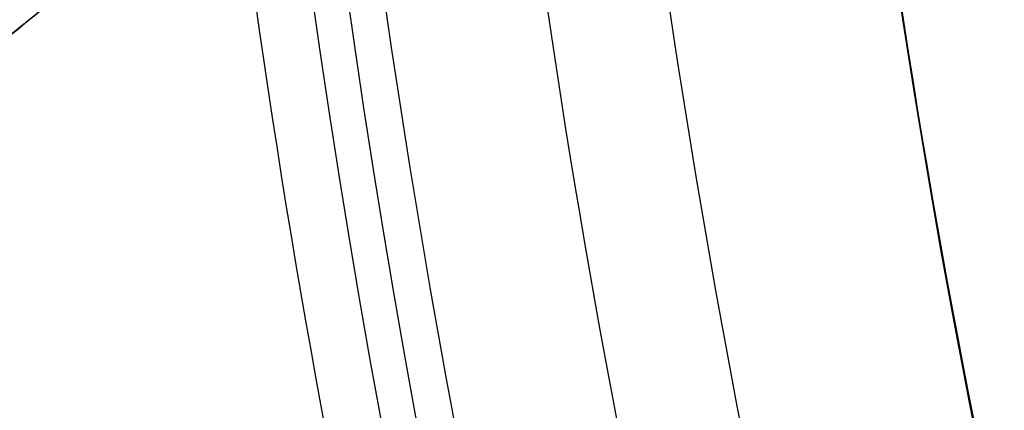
# Model space of a CAD drawing. Header units: millimetres. Extents: x -90 to 90, y -91 to 90.
# Tile 390 of 656: x -14.369 to -12.975, y -2.566 to -2.014. Entities that reach past the tile are written whole.
import ezdxf

# ---------------------------------------------------------------- set-up
doc = ezdxf.new("R2010")
doc.units = ezdxf.units.MM
doc.layers.add('Layer 01', color=7, linetype='Continuous', true_color=0x000000)

# ---------------------------------------------------------------- blocks, each defined once
blk = doc.blocks.new('PRT0036.stp')
at = {"layer": 'Layer 01', "extrusion": (0, -1, 0)}
for centre, radius, start, end in [((0, 0, -9.799999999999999), 13.27226093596, 0.7472199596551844, 180.7472199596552), ((0, 0, -7.283974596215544), 34, 0, 180), ((0, 0, -4.249999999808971), 34, 91.68538595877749, 180), ((0, 0, -0.3000000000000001), 32, 0, 180), ((0, 0, -0.3000000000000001), 22, 0, 180)]:
    blk.add_arc(centre, radius, start, end, dxfattribs=at)
at = {"layer": 'Layer 01'}
for points, knots in [([(0, 10, 33), (-2.159844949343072, 10.00000000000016, 33.00000000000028), (-4.319636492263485, 10.00000000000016, 32.78727909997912), (-8.556324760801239, 10.00000000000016, 31.94454940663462), (-10.63311672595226, 10.00000000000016, 31.31456145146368), (-14.62398981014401, 10.00000000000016, 29.66148769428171), (-16.53797224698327, 10.00000000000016, 28.63844276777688), (-20.12966313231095, 10.00000000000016, 26.23855164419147), (-21.80728276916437, 10.00000000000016, 24.86176478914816), (-24.86176478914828, 10.00000000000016, 21.80728276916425), (-26.23855164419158, 10.00000000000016, 20.12966313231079), (-28.63844276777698, 10.00000000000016, 16.53797224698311), (-29.66148769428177, 10.00000000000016, 14.62398981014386), (-31.31456145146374, 10.00000000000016, 10.6331167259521), (-31.94454940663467, 10.00000000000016, 8.556324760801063), (-32.78727909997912, 10.00000000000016, 4.319636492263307), (-33.00000000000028, 10.00000000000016, 2.159844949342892), (-33.00000000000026, 10.00000000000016, -2.159844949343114), (-32.78727909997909, 10.00000000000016, -4.319636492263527), (-31.94454940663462, 10.00000000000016, -8.556324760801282), (-31.31456145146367, 10.00000000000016, -10.63311672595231), (-29.66148769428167, 10.00000000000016, -14.62398981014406), (-28.63844276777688, 10.00000000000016, -16.53797224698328), (-26.23855164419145, 10.00000000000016, -20.12966313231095), (-24.86176478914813, 10.00000000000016, -21.80728276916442), (-21.80728276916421, 10.00000000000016, -24.86176478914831), (-20.12966313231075, 10.00000000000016, -26.23855164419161), (-16.53797224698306, 10.00000000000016, -28.638442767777), (-14.62398981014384, 10.00000000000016, -29.66148769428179), (-10.63311672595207, 10.00000000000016, -31.31456145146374), (-8.556324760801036, 10.00000000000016, -31.94454940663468), (-4.31963649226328, 10.00000000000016, -32.78727909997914), (-2.159844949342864, 10.00000000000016, -33.00000000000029), (0, 10, -33)], [-103.8389079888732, -103.8389079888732, -103.8389079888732, -103.8389079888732, -97.34897623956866, -97.34897623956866, -90.85904449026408, -90.85904449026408, -84.36911274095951, -84.36911274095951, -77.87918099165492, -77.87918099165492, -71.38924924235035, -71.38924924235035, -64.89931749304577, -64.89931749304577, -58.40938574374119, -58.40938574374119, -51.91945399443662, -51.91945399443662, -45.42952224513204, -45.42952224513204, -38.93959049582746, -38.93959049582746, -32.44965874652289, -32.44965874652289, -25.95972699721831, -25.95972699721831, -19.46979524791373, -19.46979524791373, -12.97986349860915, -12.97986349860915, -6.489931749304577, -6.489931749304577, 0, 0, 0, 0]), ([(13.2711322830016, 9.799999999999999, 0.17308460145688), (13.24856961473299, 9.799999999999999, 1.903060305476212), (12.88350035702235, 9.8, 3.627899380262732), (11.52292856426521, 9.799999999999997, 6.809431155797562), (10.52795255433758, 9.799999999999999, 8.26489264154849), (8.057374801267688, 9.8, 10.68760715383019), (6.582729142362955, 9.799999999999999, 11.65392261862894), (3.375192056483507, 9.8, 12.95200038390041), (1.64354190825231, 9.799999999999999, 13.28326034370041), (-1.816630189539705, 9.8, 13.26069719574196), (-3.543813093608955, 9.799999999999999, 12.90688281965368), (-6.734149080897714, 9.8, 11.56708569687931), (-8.196067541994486, 9.799999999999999, 10.58162143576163), (-10.634840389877, 9.8, 8.126893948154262), (-11.61075100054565, 9.799999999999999, 6.658580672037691), (-12.92971648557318, 9.8, 3.4595761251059), (-13.27226093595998, 9.799999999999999, 1.730122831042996), (-13.27226093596, 9.799999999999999)], [-41.78636551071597, -41.78636551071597, -41.78636551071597, -41.78636551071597, -36.56306982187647, -36.56306982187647, -31.33977413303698, -31.33977413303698, -26.11647844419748, -26.11647844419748, -20.89318275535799, -20.89318275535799, -15.66988706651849, -15.66988706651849, -10.44659137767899, -10.44659137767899, -5.223295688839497, -5.223295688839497, 0, 0, 0, 0]), ([(-13.71253668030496, 9.692757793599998, 1.235923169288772), (-13.55605437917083, 9.69275949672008, 2.972080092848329), (-13.06599481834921, 9.69275949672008, 4.677568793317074), (-11.48792419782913, 9.692759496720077, 7.786364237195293), (-10.40045683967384, 9.69275949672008, 9.188599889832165), (-7.782227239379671, 9.692759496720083, 11.49072711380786), (-6.252367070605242, 9.69275949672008, 12.38982552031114), (-2.967198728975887, 9.692759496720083, 13.55712366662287), (-1.213022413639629, 9.69275949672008, 13.82492123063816), (2.270794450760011, 9.692759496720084, 13.6909956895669), (3.999234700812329, 9.692759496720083, 13.28931872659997), (7.185093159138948, 9.692759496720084, 11.8732601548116), (8.641413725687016, 9.692759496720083, 10.8593664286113), (11.07517986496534, 9.692759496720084, 8.363029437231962), (12.05178691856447, 9.692759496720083, 6.881446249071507), (13.38653517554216, 9.692759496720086, 3.660675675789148), (13.74421651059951, 9.692759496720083, 1.922597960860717), (13.76694965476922, 9.692759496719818, 0.1795511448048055)], [-42.08712008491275, -42.08712008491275, -42.08712008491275, -42.08712008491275, -36.82623007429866, -36.82623007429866, -31.56534006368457, -31.56534006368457, -26.30445005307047, -26.30445005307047, -21.04356004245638, -21.04356004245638, -15.78267003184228, -15.78267003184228, -10.52178002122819, -10.52178002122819, -5.260890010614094, -5.260890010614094, 0, 0, 0, 0]), ([(14.1741475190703, 9.390205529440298, 0.1848618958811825), (14.150997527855, 9.390205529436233, 1.959870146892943), (13.79056606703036, 9.390205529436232, 3.729894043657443), (12.44495686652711, 9.390205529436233, 7.015331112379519), (11.46022288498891, 9.390205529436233, 8.529660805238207), (9.003000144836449, 9.390205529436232, 11.09224100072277), (7.531321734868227, 9.390205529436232, 12.13964640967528), (4.305237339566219, 9.390205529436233, 13.62192179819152), (2.551895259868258, 9.390205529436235, 14.05630294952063), (-0.9930523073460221, 9.390205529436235, 14.25151462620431), (-2.783488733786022, 9.390205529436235, 14.01228077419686), (-6.152823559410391, 9.390205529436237, 12.89319914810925), (-7.73061081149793, 9.390205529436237, 12.01372042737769), (-10.45435276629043, 9.390205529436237, 9.73644340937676), (-11.59940922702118, 9.390205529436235, 8.3393961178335), (-13.29763032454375, 9.390205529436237, 5.221575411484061), (-13.85023491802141, 9.390205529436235, 3.501830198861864), (-14.0681448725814, 9.390205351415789, 1.74009654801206)], [-42.85333649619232, -42.85333649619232, -42.85333649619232, -42.85333649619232, -37.49666943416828, -37.49666943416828, -32.14000237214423, -32.14000237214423, -26.78333531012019, -26.78333531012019, -21.42666824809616, -21.42666824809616, -16.07000118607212, -16.07000118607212, -10.71333412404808, -10.71333412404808, -5.35666706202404, -5.35666706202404, 0, 0, 0, 0]), ([(-14.9417249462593, 8.29999999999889, 2.374879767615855), (-14.71239990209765, 8.3, 2.272689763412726), (-14.50172978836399, 8.299999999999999, 2.139591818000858), (-14.12019176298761, 8.3, 1.813708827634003), (-13.95588208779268, 8.3, 1.626114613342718), (-13.6825780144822, 8.300000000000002, 1.205310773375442), (-13.578349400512, 8.3, 0.9789632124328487), (-13.4356698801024, 8.300000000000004, 0.4975178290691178), (-13.4, 8.3, 0.2514376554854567), (-13.4, 8.3)], [0, 0, 0, 0, 0.7511484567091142, 0.7511484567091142, 1.502296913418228, 1.502296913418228, 2.253445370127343, 2.253445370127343, 3.004593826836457, 3.004593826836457, 3.004593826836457, 3.004593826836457]), ([(-34, 8.267949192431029), (-34.00000000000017, 8.26794919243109, 2.225294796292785), (-33.78083301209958, 8.26794919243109, 4.450534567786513), (-32.91256605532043, 8.26794919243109, 8.815607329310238), (-32.26348755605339, 8.26794919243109, 10.95533238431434), (-30.56032065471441, 8.26794919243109, 15.06714101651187), (-29.50627436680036, 8.26794919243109, 17.03912292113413), (-27.03365926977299, 8.26794919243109, 20.73965292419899), (-25.6151516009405, 8.26794919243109, 22.46810951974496), (-22.46810951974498, 8.267949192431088, 25.61515160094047), (-20.73965292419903, 8.267949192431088, 27.03365926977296), (-17.03912292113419, 8.267949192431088, 29.50627436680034), (-15.06714101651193, 8.267949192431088, 30.56032065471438), (-10.9553323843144, 8.267949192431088, 32.26348755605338), (-8.815607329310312, 8.267949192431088, 32.91256605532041), (-4.450534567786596, 8.267949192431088, 33.78083301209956), (-2.22529479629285, 8.267949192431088, 34.00000000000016), (0, 8.26794919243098, 34)], [-53.49277078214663, -53.49277078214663, -53.49277078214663, -53.49277078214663, -46.8061744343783, -46.8061744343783, -40.11957808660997, -40.11957808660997, -33.43298173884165, -33.43298173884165, -26.74638539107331, -26.74638539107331, -20.05978904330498, -20.05978904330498, -13.37319269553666, -13.37319269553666, -6.686596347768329, -6.686596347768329, 0, 0, 0, 0]), ([(-13.59761693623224, 7.31700921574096), (-13.59761693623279, 7.317009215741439, 1.772384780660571), (-13.24673557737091, 7.31700921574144, 3.544083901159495), (-11.89566017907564, 7.31700921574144, 6.821275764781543), (-10.8959888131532, 7.31700921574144, 8.325500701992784), (-8.397810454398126, 7.31700921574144, 10.84035579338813), (-6.900269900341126, 7.317009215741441, 11.85001305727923), (-3.632139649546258, 7.31700921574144, 13.22286261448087), (-1.862814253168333, 7.31700921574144, 13.58552381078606), (1.681876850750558, 7.317009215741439, 13.60910814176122), (3.455871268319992, 7.317009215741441, 13.27002215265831), (6.741979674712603, 7.317009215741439, 11.94078072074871), (8.252822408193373, 7.317009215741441, 10.95113950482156), (10.78424290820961, 7.317009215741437, 8.46974846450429), (11.80384137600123, 7.31700921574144, 6.9789585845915), (13.19840432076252, 7.317009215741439, 3.720034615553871), (13.57282930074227, 7.31700921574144, 1.953161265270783), (13.59641310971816, 7.317009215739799, 0.180933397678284)], [-42.80704129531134, -42.80704129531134, -42.80704129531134, -42.80704129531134, -37.45616113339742, -37.45616113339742, -32.1052809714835, -32.1052809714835, -26.75440080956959, -26.75440080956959, -21.40352064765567, -21.40352064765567, -16.05264048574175, -16.05264048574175, -10.70176032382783, -10.70176032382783, -5.350880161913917, -5.350880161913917, 0, 0, 0, 0]), ([(-34, 6.3), (-34.00000000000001, 6.300000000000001, 2.225294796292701), (-33.78083301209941, 6.300000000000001, 4.450534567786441), (-32.91256605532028, 6.300000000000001, 8.815607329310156), (-32.26348755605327, 6.300000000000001, 10.95533238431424), (-30.56032065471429, 6.300000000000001, 15.06714101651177), (-29.50627436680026, 6.300000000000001, 17.039122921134), (-27.0336592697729, 6.300000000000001, 20.73965292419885), (-25.61515160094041, 6.300000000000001, 22.46810951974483), (-22.4681095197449, 6.3, 25.61515160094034), (-20.73965292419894, 6.300000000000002, 27.03365926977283), (-17.03912292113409, 6.3, 29.5062743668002), (-15.06714101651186, 6.300000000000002, 30.56032065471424), (-10.95533238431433, 6.300000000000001, 32.26348755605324), (-8.815607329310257, 6.300000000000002, 32.91256605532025), (-4.450534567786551, 6.3, 33.7808330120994), (-2.225294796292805, 6.300000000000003, 34.00000000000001), (2.22529479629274, 6.300000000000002, 34.00000000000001), (4.450534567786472, 6.300000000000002, 33.78083301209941), (8.815607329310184, 6.299999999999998, 32.91256605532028), (10.95533238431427, 6.300000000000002, 32.26348755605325), (15.06714101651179, 6.3, 30.56032065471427), (17.03912292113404, 6.300000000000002, 29.50627436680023), (20.73965292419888, 6.3, 27.03365926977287), (22.46810951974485, 6.300000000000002, 25.61515160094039), (25.61515160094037, 6.3, 22.46810951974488), (27.03365926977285, 6.300000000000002, 20.73965292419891), (29.50627436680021, 6.299999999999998, 17.03912292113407), (30.56032065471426, 6.300000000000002, 15.06714101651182), (32.26348755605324, 6.3, 10.9553323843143), (32.91256605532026, 6.300000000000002, 8.815607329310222), (33.78083301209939, 6.299999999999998, 4.450534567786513), (33.99999999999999, 6.3, 2.225294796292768), (34, 6.3)], [0, 0, 0, 0, 6.686596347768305, 6.686596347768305, 13.37319269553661, 13.37319269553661, 20.05978904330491, 20.05978904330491, 26.74638539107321, 26.74638539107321, 33.43298173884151, 33.43298173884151, 40.11957808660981, 40.11957808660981, 46.80617443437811, 46.80617443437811, 53.49277078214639, 53.49277078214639, 60.1793671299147, 60.1793671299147, 66.86596347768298, 66.86596347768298, 73.55255982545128, 73.55255982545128, 80.23915617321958, 80.23915617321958, 86.92575252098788, 86.92575252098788, 93.61234886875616, 93.61234886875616, 100.2989452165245, 100.2989452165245, 106.9855415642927, 106.9855415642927, 106.9855415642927, 106.9855415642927]), ([(-33.2, 5.5), (-33.2, 5.499999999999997, 2.172934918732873), (-32.98598988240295, 5.499999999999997, 4.345816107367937), (-32.13815273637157, 5.499999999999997, 8.608181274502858), (-31.50434667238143, 5.499999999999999, 10.69755985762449), (-29.84125428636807, 5.5, 14.71262005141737), (-28.81200908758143, 5.499999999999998, 16.6382023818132), (-26.39757316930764, 5.499999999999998, 20.25166109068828), (-25.01244215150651, 5.499999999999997, 21.93944811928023), (-21.93944811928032, 5.499999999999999, 25.01244215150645), (-20.25166109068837, 5.499999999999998, 26.39757316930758), (-16.63820238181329, 5.499999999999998, 28.81200908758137), (-14.71262005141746, 5.499999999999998, 29.84125428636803), (-10.69755985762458, 5.499999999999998, 31.50434667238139), (-8.608181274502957, 5.499999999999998, 32.13815273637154), (-4.345816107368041, 5.499999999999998, 32.98598988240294), (-2.172934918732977, 5.499999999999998, 33.2), (2.172934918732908, 5.499999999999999, 33.2), (4.345816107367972, 5.499999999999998, 32.98598988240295), (8.60818127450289, 5.499999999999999, 32.13815273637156), (10.69755985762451, 5.499999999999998, 31.50434667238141), (14.71262005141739, 5.499999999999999, 29.84125428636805), (16.63820238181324, 5.499999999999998, 28.81200908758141), (20.25166109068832, 5.499999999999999, 26.39757316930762), (21.93944811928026, 5.499999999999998, 25.01244215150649), (25.01244215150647, 5.499999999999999, 21.93944811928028), (26.3975731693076, 5.499999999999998, 20.25166109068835), (28.81200908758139, 5.499999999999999, 16.63820238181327), (29.84125428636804, 5.499999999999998, 14.71262005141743), (31.50434667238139, 5.499999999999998, 10.69755985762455), (32.13815273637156, 5.499999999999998, 8.608181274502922), (32.98598988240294, 5.499999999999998, 4.345816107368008), (33.2, 5.499999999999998, 2.172934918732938), (33.2, 5.5)], [-104.4682347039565, -104.4682347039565, -104.4682347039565, -104.4682347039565, -97.93897003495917, -97.93897003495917, -91.4097053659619, -91.4097053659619, -84.88044069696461, -84.88044069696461, -78.35117602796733, -78.35117602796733, -71.82191135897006, -71.82191135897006, -65.29264668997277, -65.29264668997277, -58.76338202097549, -58.76338202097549, -52.23411735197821, -52.23411735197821, -45.70485268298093, -45.70485268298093, -39.17558801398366, -39.17558801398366, -32.64632334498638, -32.64632334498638, -26.1170586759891, -26.1170586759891, -19.58779400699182, -19.58779400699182, -13.05852933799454, -13.05852933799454, -6.529264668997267, -6.529264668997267, 0, 0, 0, 0]), ([(34, 4.7), (34, 4.700000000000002, 2.225294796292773), (33.78083301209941, 4.700000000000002, 4.45053456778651), (32.91256605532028, 4.700000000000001, 8.81560732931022), (32.26348755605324, 4.700000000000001, 10.9553323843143), (30.56032065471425, 4.700000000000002, 15.06714101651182), (29.50627436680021, 4.699999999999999, 17.03912292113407), (27.03365926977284, 4.700000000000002, 20.73965292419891), (25.61515160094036, 4.700000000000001, 22.46810951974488), (22.46810951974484, 4.700000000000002, 25.61515160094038), (20.73965292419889, 4.700000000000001, 27.03365926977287), (17.03912292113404, 4.700000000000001, 29.50627436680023), (15.06714101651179, 4.700000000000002, 30.56032065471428), (10.95533238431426, 4.7, 32.26348755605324), (8.815607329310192, 4.700000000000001, 32.91256605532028), (4.450534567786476, 4.7, 33.78083301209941), (2.225294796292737, 4.700000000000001, 34), (-2.225294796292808, 4.7, 34), (-4.450534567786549, 4.700000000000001, 33.7808330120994), (-8.81560732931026, 4.7, 32.91256605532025), (-10.95533238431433, 4.700000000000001, 32.26348755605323), (-15.06714101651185, 4.699999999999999, 30.56032065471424), (-17.0391229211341, 4.700000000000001, 29.50627436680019), (-20.73965292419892, 4.7, 27.03365926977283), (-22.46810951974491, 4.7, 25.61515160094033), (-25.61515160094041, 4.700000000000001, 22.46810951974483), (-27.03365926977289, 4.700000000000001, 20.73965292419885), (-29.50627436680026, 4.7, 17.03912292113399), (-30.56032065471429, 4.700000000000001, 15.06714101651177), (-32.26348755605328, 4.700000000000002, 10.95533238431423), (-32.91256605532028, 4.700000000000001, 8.815607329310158), (-33.78083301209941, 4.700000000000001, 4.450534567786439), (-34.00000000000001, 4.700000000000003, 2.225294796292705), (-34, 4.7)], [0, 0, 0, 0, 6.686596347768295, 6.686596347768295, 13.37319269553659, 13.37319269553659, 20.05978904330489, 20.05978904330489, 26.74638539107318, 26.74638539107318, 33.43298173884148, 33.43298173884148, 40.11957808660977, 40.11957808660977, 46.80617443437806, 46.80617443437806, 53.49277078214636, 53.49277078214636, 60.17936712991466, 60.17936712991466, 66.86596347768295, 66.86596347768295, 73.55255982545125, 73.55255982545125, 80.23915617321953, 80.23915617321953, 86.92575252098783, 86.92575252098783, 93.61234886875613, 93.61234886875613, 100.2989452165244, 100.2989452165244, 106.9855415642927, 106.9855415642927, 106.9855415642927, 106.9855415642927]), ([(-1.000050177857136, 3.799999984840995, 35.1530785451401), (-3.259147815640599, 3.799999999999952, 35.0888117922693), (-5.511988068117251, 3.79999999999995, 34.80610212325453), (-9.921862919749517, 3.79999999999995, 33.81424838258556), (-12.07879615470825, 3.79999999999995, 33.10512710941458), (-16.21692616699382, 3.799999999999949, 31.28670745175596), (-18.19802782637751, 3.799999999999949, 30.17745086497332), (-21.91107574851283, 3.799999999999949, 27.59984632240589), (-23.64293666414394, 3.79999999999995, 26.13155761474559), (-26.79331654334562, 3.799999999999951, 22.89028060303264), (-28.2117630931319, 3.79999999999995, 21.11736680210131), (-30.6827384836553, 3.79999999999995, 17.33252193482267), (-31.73521052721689, 3.799999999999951, 15.32067786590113), (-33.43522012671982, 3.799999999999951, 11.13251151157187), (-34.08271860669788, 3.799999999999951, 8.956285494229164), (-34.94876903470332, 3.799999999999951, 4.519988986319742), (-35.16730107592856, 3.79999999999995, 2.260020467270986), (-35.1673010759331, 3.799999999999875)], [-54.32439559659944, -54.32439559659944, -54.32439559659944, -54.32439559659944, -47.53384614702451, -47.53384614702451, -40.74329669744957, -40.74329669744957, -33.95274724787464, -33.95274724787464, -27.16219779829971, -27.16219779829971, -20.37164834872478, -20.37164834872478, -13.58109889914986, -13.58109889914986, -6.79054944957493, -6.79054944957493, 0, 0, 0, 0]), ([(-34, 3.799999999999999), (-33.99999999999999, 3.799999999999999, 2.183620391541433), (-33.78898997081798, 3.8, 4.367190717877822), (-32.95273972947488, 3.799999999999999, 8.653620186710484), (-32.32751869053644, 3.8, 10.75638105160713), (-30.68596611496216, 3.8, 14.80336723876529), (-29.6696722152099, 3.8, 16.74749977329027), (-27.28356780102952, 3.8, 20.40527201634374), (-25.91381199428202, 3.8, 22.11882786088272), (-22.87146057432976, 3.800000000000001, 25.25201950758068), (-21.19893471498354, 3.800000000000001, 26.67158347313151), (-17.61292747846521, 3.800000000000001, 29.16424152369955), (-15.69952831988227, 3.800000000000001, 30.23727845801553), (-11.7025760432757, 3.800000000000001, 31.99715474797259), (-9.61911456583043, 3.800000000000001, 32.68395375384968), (-5.359136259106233, 3.800000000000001, 33.64591886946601), (-3.182717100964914, 3.800000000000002, 33.92106292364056), (-1.00002211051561, 3.79999999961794, 33.98528974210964)], [-52.48788277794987, -52.48788277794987, -52.48788277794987, -52.48788277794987, -45.92689743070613, -45.92689743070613, -39.3659120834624, -39.3659120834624, -32.80492673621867, -32.80492673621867, -26.24394138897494, -26.24394138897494, -19.6829560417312, -19.6829560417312, -13.12197069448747, -13.12197069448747, -6.560985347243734, -6.560985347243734, 0, 0, 0, 0]), ([(-19.85428280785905, 2.899999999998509, 2.22724458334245e-08), (-19.85428280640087, 2.899999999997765, 1.299459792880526), (-19.72630035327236, 2.899999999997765, 2.598887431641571), (-19.21927630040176, 2.899999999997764, 5.147869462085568), (-18.84024723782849, 2.899999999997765, 6.397360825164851), (-17.84568378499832, 2.899999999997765, 8.798449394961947), (-17.23017398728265, 2.899999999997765, 9.949987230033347), (-15.78629165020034, 2.899999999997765, 12.1109098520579), (-14.95795481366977, 2.899999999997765, 13.12024120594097), (-13.12024118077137, 2.899999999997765, 14.95795483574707), (-12.11090982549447, 2.899999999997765, 15.78629167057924), (-9.94998720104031, 2.899999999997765, 17.23017400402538), (-8.798449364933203, 2.899999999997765, 17.84568379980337), (-6.397360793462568, 2.899999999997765, 18.84024724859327), (-5.147869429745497, 2.899999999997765, 19.21927630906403), (-2.598887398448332, 2.899999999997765, 19.72630035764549), (-1.299459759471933, 2.899999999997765, 19.85428280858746), (1.299459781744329, 2.899999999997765, 19.85428280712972), (2.598887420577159, 2.899999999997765, 19.72630035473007), (5.147869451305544, 2.899999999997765, 19.21927630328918), (6.397360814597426, 2.899999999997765, 18.84024724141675), (8.79844938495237, 2.899999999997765, 17.84568378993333), (9.949987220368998, 2.899999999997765, 17.23017399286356), (12.11090984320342, 2.899999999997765, 15.78629165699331), (13.12024119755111, 2.899999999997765, 14.95795482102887), (14.95795482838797, 2.899999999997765, 13.12024118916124), (15.78629166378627, 2.899999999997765, 12.11090983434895), (17.23017399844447, 2.899999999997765, 9.949987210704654), (17.84568379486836, 2.899999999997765, 8.798449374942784), (18.84024724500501, 2.899999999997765, 6.397360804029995), (19.21927630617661, 2.899999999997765, 5.147869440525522), (19.72630035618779, 2.899999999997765, 2.598887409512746), (19.85428280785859, 2.899999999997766, 1.299459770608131), (19.85428280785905, 2.899999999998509)], [-62.47415287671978, -62.47415287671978, -62.47415287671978, -62.47415287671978, -58.56951832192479, -58.56951832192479, -54.66488376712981, -54.66488376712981, -50.76024921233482, -50.76024921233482, -46.85561465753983, -46.85561465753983, -42.95098010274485, -42.95098010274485, -39.04634554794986, -39.04634554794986, -35.14171099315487, -35.14171099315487, -31.23707643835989, -31.23707643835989, -27.3324418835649, -27.3324418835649, -23.42780732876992, -23.42780732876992, -19.52317277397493, -19.52317277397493, -15.61853821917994, -15.61853821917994, -11.71390366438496, -11.71390366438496, -7.809269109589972, -7.809269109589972, -3.904634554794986, -3.904634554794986, 0, 0, 0, 0]), ([(10.94464458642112, 0.6, 30.07016386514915), (9.74065215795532, 0.5999999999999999, 30.50838127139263), (8.514049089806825, 0.5999999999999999, 30.87313918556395), (6.018831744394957, 0.6000000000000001, 31.45498748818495), (4.757202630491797, 0.6000000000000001, 31.67031383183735), (2.210277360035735, 0.6000000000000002, 31.94929181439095), (0.931944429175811, 0.6000000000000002, 32.01204827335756), (-1.630062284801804, 0.6000000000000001, 31.98414404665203), (-2.906715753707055, 0.6, 31.89342814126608), (-5.446960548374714, 0.6000000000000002, 31.55904298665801), (-6.703575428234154, 0.6000000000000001, 31.31615927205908), (-9.185527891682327, 0.6000000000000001, 30.68010187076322), (-10.4040332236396, 0.6000000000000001, 30.28854317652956), (-12.79200122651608, 0.6000000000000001, 29.35996045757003), (-13.95487409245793, 0.6, 28.82535765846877), (-16.21451706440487, 0.6000000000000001, 27.61760325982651), (-17.30503457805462, 0.6000000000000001, 26.94764430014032), (-19.40385734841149, 0.5999999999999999, 25.47808653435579), (-20.4063371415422, 0.6, 24.68240587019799), (-22.3141572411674, 0.5999999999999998, 22.97217795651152), (-23.21418298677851, 0.5999999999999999, 22.06221800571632), (-24.9035646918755, 0.5999999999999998, 20.13591416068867), (-25.68819342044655, 0.6, 19.12476075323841), (-27.13484229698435, 0.5999999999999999, 17.0100825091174), (-27.79279052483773, 0.6, 15.91227670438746), (-28.97590279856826, 0.5999999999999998, 13.63963454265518), (-29.49770879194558, 0.6, 12.47096351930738), (-30.40027052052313, 0.5999999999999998, 10.07303954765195), (-30.77843036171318, 0.5999999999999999, 8.85030957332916), (-31.38746210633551, 0.5999999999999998, 6.361587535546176), (-31.61651557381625, 0.6, 5.10256497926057), (-31.92330311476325, 0.5999999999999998, 2.558468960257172), (-32, 0.5999999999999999, 1.281629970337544), (-32, 0.5999999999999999)], [-61.47249968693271, -61.47249968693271, -61.47249968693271, -61.47249968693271, -57.63046845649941, -57.63046845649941, -53.78843722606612, -53.78843722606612, -49.94640599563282, -49.94640599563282, -46.10437476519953, -46.10437476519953, -42.26234353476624, -42.26234353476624, -38.42031230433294, -38.42031230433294, -34.57828107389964, -34.57828107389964, -30.73624984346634, -30.73624984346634, -26.89421861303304, -26.89421861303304, -23.05218738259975, -23.05218738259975, -19.21015615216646, -19.21015615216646, -15.36812492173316, -15.36812492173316, -11.52609369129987, -11.52609369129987, -7.684062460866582, -7.684062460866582, -3.842031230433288, -3.842031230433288, 0, 0, 0, 0]), ([(-7.52444315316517, 0.6, 20.6732376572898), (-9.629203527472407, 0.5999999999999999, 19.90716753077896), (-11.6157675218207, 0.6, 18.81730120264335), (-15.16973535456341, 0.6, 16.09024577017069), (-16.73662598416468, 0.6000000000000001, 14.45345046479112), (-19.3060639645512, 0.6000000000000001, 10.78391273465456), (-20.30824027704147, 0.6, 8.751700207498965), (-21.65530555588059, 0.6000000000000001, 4.479354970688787), (-22.00000000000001, 0.6, 2.239839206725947), (-22, 0.5999999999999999)], [-26.98226273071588, -26.98226273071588, -26.98226273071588, -26.98226273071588, -20.23669704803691, -20.23669704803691, -13.49113136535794, -13.49113136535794, -6.745565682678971, -6.745565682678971, 0, 0, 0, 0]), ([(-19.7002753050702, 0.3414953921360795, 0.190001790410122), (-19.68787789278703, 0.3414953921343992, 1.475423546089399), (-19.54927202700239, 0.3414953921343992, 2.759596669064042), (-19.02492397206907, 0.3414953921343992, 5.276521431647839), (-18.63919459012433, 0.3414953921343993, 6.509211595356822), (-17.63532057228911, 0.3414953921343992, 8.876084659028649), (-17.01720045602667, 0.3414953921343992, 10.01020974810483), (-15.5721430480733, 0.3414953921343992, 12.13662932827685), (-14.74524105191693, 0.3414953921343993, 13.12887188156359), (-12.91419365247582, 0.3414953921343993, 14.93362021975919), (-11.91009297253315, 0.3414953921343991, 15.74608192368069), (-9.762991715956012, 0.3414953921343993, 17.16022736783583), (-8.620043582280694, 0.3414953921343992, 17.76187656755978), (-6.238896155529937, 0.3414953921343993, 18.73140638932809), (-5.000755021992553, 0.3414953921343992, 19.09926333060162), (-2.476508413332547, 0.3414953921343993, 19.58714672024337), (-1.190464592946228, 0.3414953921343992, 19.70716125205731), (1.380468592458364, 0.3414953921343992, 19.69476369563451), (2.665295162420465, 0.3414953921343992, 19.56235191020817), (5.184719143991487, 0.3414953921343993, 19.05014692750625), (6.419255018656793, 0.3414953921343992, 18.67036624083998), (8.790941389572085, 0.3414953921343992, 17.6779172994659), (9.92803395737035, 0.3414953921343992, 17.06527328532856), (12.0613970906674, 0.3414953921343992, 15.63048658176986), (13.05761554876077, 0.3414953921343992, 14.80837893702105), (14.87117247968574, 0.3414953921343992, 12.9860555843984), (15.68846665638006, 0.3414953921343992, 11.98588438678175), (17.11294929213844, 0.3414953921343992, 9.845627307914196), (17.72010295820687, 0.3414953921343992, 8.705593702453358), (18.70110374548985, 0.3414953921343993, 6.329149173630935), (19.07492690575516, 0.3414953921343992, 5.092796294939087), (19.57497690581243, 0.3414953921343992, 2.570931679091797), (19.70119153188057, 0.3414953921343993, 1.285481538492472), (19.70119153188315, 0.341495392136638)], [-61.80151486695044, -61.80151486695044, -61.80151486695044, -61.80151486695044, -57.93892018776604, -57.93892018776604, -54.07632550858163, -54.07632550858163, -50.21373082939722, -50.21373082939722, -46.35113615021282, -46.35113615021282, -42.48854147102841, -42.48854147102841, -38.62594679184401, -38.62594679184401, -34.7633521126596, -34.7633521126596, -30.9007574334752, -30.9007574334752, -27.0381627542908, -27.0381627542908, -23.17556807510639, -23.17556807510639, -19.31297339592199, -19.31297339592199, -15.45037871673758, -15.45037871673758, -11.58778403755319, -11.58778403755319, -7.725189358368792, -7.725189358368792, -3.862594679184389, -3.862594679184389, 0, 0, 0, 0]), ([(35.30000000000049, 1.741951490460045e-14), (35.29999999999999, 0, 2.317645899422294), (35.07379985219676, 0, 4.613746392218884), (34.16964094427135, 0, 9.15963034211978), (33.49976935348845, 0, 11.36765345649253), (31.72612564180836, 0, 15.64979686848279), (30.63836150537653, 0, 17.68470797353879), (28.06339312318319, 0, 21.53855047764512), (26.59953860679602, 0, 23.32214908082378), (23.32220014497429, 0, 26.59958967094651), (21.53851035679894, 0, 28.06333307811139), (17.68474809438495, 0, 30.63842155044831), (15.64976923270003, 0, 31.72605892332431), (11.36768109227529, 0, 33.49983607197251), (9.159616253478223, 0, 34.16957011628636), (4.613760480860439, 0, 35.07387068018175), (2.317464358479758, 0, 35.29996389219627), (-2.31746435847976, 0, 35.30003610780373), (-4.613746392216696, 0, 35.07379985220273), (-9.15963034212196, 0, 34.16964094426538), (-11.36765345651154, 0, 33.49976935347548), (-15.64979686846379, 0, 31.72612564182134), (-17.68470797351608, 0, 30.63836150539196), (-21.53855047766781, 0, 28.06339312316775), (-23.32214908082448, 0, 26.59953860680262), (-26.59958967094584, 0, 23.32220014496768), (-28.06333307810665, 0, 21.53851035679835), (-30.63842155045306, 0, 17.68474809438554), (-31.72605892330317, 0, 15.64976923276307), (-33.49983607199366, 0, 11.36768109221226), (-34.16953399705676, 0, 9.159797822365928), (-35.07390679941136, 0, 4.613578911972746), (-35.3, 0, 2.31801612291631), (-35.30000000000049, 1.72749546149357e-14)], [0, 0, 0, 0, 6.942328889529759, 6.942328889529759, 13.88465777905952, 13.88465777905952, 20.82698666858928, 20.82698666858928, 27.76931555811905, 27.76931555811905, 34.71164444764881, 34.71164444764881, 41.65397333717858, 41.65397333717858, 48.59630222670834, 48.59630222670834, 55.53863111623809, 55.53863111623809, 62.48096000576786, 62.48096000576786, 69.42328889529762, 69.42328889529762, 76.36561778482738, 76.36561778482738, 83.30794667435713, 83.30794667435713, 90.2502755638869, 90.2502755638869, 97.19260445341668, 97.19260445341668, 104.1349333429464, 104.1349333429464, 111.0772622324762, 111.0772622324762, 111.0772622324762, 111.0772622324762]), ([(-32, 0), (-32.00000000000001, 0, 2.100964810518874), (-31.79493604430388, 0, 4.18246595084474), (-30.97532190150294, 0, 8.303314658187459), (-30.36804663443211, 0, 10.30498535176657), (-28.7602434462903, 0, 14.18675431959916), (-27.77413022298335, 0, 16.03148994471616), (-25.43992496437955, 0, 19.52500496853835), (-24.11286956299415, 0, 21.14191336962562), (-21.14196443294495, 0, 24.11292062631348), (-19.52496484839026, 0, 25.43986492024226), (-16.03153006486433, 0, 27.77419026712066), (-14.18672668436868, 0, 28.76017672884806), (-10.30501298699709, 0, 30.36811335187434), (-8.303300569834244, 0, 30.97525107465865), (-4.182480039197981, 0, 31.79500687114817), (-2.100783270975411, 0, 31.99996389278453), (2.100783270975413, 0, 32.00003610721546), (4.182465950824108, 0, 31.79493604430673), (8.303314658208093, 0, 30.97532190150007), (10.30498535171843, 0, 30.36804663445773), (14.18675431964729, 0, 28.76024344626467), (16.03148994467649, 0, 27.77413022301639), (19.52500496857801, 0, 25.43992496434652), (21.14191336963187, 0, 24.11286956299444), (24.11292062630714, 0, 21.14196443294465), (25.43986492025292, 0, 19.52496484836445), (27.77419026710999, 0, 16.03153006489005), (28.76017672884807, 0, 14.18672668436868), (30.36811335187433, 0, 10.30501298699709), (30.975214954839, 0, 8.303482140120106), (31.79504299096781, 0, 4.182298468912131), (32.00000000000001, 0, 2.101335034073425), (32, 0)], [-100.6932640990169, -100.6932640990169, -100.6932640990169, -100.6932640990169, -94.39993509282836, -94.39993509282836, -88.1066060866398, -88.1066060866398, -81.81327708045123, -81.81327708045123, -75.51994807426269, -75.51994807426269, -69.22661906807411, -69.22661906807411, -62.93329006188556, -62.93329006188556, -56.63996105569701, -56.63996105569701, -50.34663204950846, -50.34663204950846, -44.0533030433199, -44.0533030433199, -37.75997403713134, -37.75997403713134, -31.46664503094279, -31.46664503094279, -25.17331602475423, -25.17331602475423, -18.87998701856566, -18.87998701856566, -12.5866580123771, -12.5866580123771, -6.293329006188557, -6.293329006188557, 0, 0, 0, 0]), ([(-22, 0), (-22.00000000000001, 0, 1.444725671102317), (-21.85909205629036, 0, 2.875388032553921), (-21.29546028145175, 0, 5.708586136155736), (-20.87804450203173, 0, 7.084806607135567), (-19.77265492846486, 0, 9.753264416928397), (-19.0947015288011, 0, 11.02177845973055), (-17.48996141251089, 0, 13.42331179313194), (-16.57755988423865, 0, 14.53518954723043), (-14.53513848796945, 0, 16.57750882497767), (-13.42335191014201, 0, 17.49002145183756), (-11.02173834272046, 0, 19.09464148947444), (-9.753292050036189, 0, 19.77272164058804), (-7.084778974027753, 0, 20.87797778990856), (-5.70841864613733, 0, 21.29556722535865), (-2.875555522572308, 0, 21.85898511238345), (-1.44417391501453, 0, 22.00003610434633), (1.44417391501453, 0, 21.99996389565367), (2.875569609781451, 0, 21.85905593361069), (5.708404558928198, 0, 21.29549640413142), (7.084806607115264, 0, 20.87804450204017), (9.753264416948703, 0, 19.77265492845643), (11.02177845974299, 0, 19.09470152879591), (13.4233117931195, 0, 17.4899614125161), (14.53518954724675, 0, 16.57755988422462), (16.57750882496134, 0, 14.53513848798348), (17.49002145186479, 0, 13.4233519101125), (19.0946414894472, 0, 11.02173834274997), (19.7727216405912, 0, 9.753292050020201), (20.87797778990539, 0, 7.084778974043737), (21.29556722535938, 0, 5.708418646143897), (21.85898511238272, 0, 2.875555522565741), (22, 0, 1.444355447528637), (22, 0)], [0, 0, 0, 0, 4.326662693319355, 4.326662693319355, 8.653325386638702, 8.653325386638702, 12.97998807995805, 12.97998807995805, 17.3066507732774, 17.3066507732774, 21.63331346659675, 21.63331346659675, 25.9599761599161, 25.9599761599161, 30.28663885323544, 30.28663885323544, 34.61330154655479, 34.61330154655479, 38.93996423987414, 38.93996423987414, 43.26662693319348, 43.26662693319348, 47.59328962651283, 47.59328962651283, 51.91995231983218, 51.91995231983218, 56.24661501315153, 56.24661501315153, 60.57327770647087, 60.57327770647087, 64.89994039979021, 64.89994039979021, 69.22660309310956, 69.22660309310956, 69.22660309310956, 69.22660309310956]), ([(2.000000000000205, 0, 20.3557518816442), (0.5928323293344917, 2.341813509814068e-17, 20.49400938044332), (-0.8286795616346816, 4.949777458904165e-17, 20.48582829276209), (-3.639645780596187, 1.058655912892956e-16, 20.17693854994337), (-5.029013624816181, 1.36152034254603e-16, 19.87623939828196), (-7.716146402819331, 1.996357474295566e-16, 18.99518242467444), (-9.013828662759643, 2.32831064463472e-16, 18.41485170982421), (-11.46197057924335, 3.007100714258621e-16, 16.99938531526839), (-12.61235491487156, 3.353916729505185e-16, 16.16429318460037), (-14.7165905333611, 4.047570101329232e-16, 14.27507736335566), (-15.67037707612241, 4.394386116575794e-16, 13.22101179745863), (-17.34052910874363, 5.073176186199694e-16, 10.93900913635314), (-18.056843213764, 5.405129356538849e-16, 9.71114225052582), (-19.22133708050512, 6.03996648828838e-16, 7.134148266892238), (-19.66948101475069, 6.342830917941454e-16, 5.785100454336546), (-20.27841218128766, 6.906509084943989e-16, 3.02355255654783), (-20.4391806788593, 7.167305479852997e-16, 1.611137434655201), (-20.45281700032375, 7.401486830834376e-16, 0.1972597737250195)], [-33.99537814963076, -33.99537814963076, -33.99537814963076, -33.99537814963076, -29.74595588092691, -29.74595588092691, -25.49653361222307, -25.49653361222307, -21.24711134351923, -21.24711134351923, -16.99768907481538, -16.99768907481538, -12.74826680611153, -12.74826680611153, -8.49884453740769, -8.49884453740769, -4.249422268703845, -4.249422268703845, 0, 0, 0, 0])]:
    blk.add_open_spline(points, degree=3, knots=knots, dxfattribs=at)
blk.add_open_spline([(-14.0681448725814, 9.390205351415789, 1.74009654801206), (-14.30821646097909, 9.080521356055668, 2.006623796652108), (-14.59660742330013, 8.7171196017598, 2.221091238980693), (-14.9417249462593, 8.29999999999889, 2.374879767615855)], degree=3, dxfattribs=at)
blk = doc.blocks.new('019_5.stp')
at = {"layer": 'Layer 01', "color": 254, "true_color": 0xcad1ee, "extrusion": (0, -1, 0)}
for centre, radius, start, end in [((0, 0, -162.9583883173), 15.93015846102, 0, 180), ((0, 0, -162.9583883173), 14.09270144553, 7.016709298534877e-15, 180), ((0, 0, -161.9583883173), 15.96507923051, 0, 180), ((0, 0, -160.9583883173), 19.35, 90, 270), ((-1.682209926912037e-12, 1.678657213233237e-12, -160.3803900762), 19.31970839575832, 89.99999999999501, 180), ((7.794953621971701e-29, 1.723629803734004e-12, -159.495549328), 18.66993389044, 4.904358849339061e-12, 179.9999999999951)]:
    blk.add_arc(centre, radius, start, end, dxfattribs=at)
at = {"layer": 'Layer 01', "color": 254, "true_color": 0xcad1ee, "extrusion": (0, 1, 0)}
for centre, radius, start, end in [((0, 0, 161.5608695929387), 14.04389901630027, 0, 180), ((0, 0, 160.9583883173), 16, 0, 180), ((0, 0, 160.66938919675), 19.33485419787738, 270, 89.99999999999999), ((-1.77635683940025e-15, 1.678845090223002e-12, 159.8408685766), 19.12712150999, 1.237105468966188e-24, 180)]:
    blk.add_arc(centre, radius, start, end, dxfattribs=at)
at = {"layer": 'Layer 01', "color": 254, "true_color": 0xcad1ee}
blk.add_open_spline([(-13.9949287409, 160.1633508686), (-13.99509658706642, 160.1633508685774, 1.831953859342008), (-13.63084168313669, 160.1633508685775, 3.663186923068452), (-12.22872490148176, 160.1633508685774, 7.048196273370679), (-11.19141469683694, 160.1633508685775, 8.600640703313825), (-8.600640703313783, 160.1633508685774, 11.19141469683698), (-7.048196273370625, 160.1633508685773, 12.22872490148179), (-3.663186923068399, 160.1633508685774, 13.63084168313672), (-1.831953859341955, 160.1633508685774, 13.99509658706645), (2.692645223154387e-28, 160.1633522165, 13.99493442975)], degree=3, knots=[0, 0, 0, 0, 5.531016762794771, 5.531016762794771, 11.06203352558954, 11.06203352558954, 16.59305028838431, 16.59305028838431, 22.12406705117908, 22.12406705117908, 22.12406705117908, 22.12406705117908], dxfattribs=at)
blk = doc.blocks.new('PRT0029.stp')
at = {"layer": 'Layer 01', "color": 254, "true_color": 0xcad1ee, "extrusion": (0, 1, 0)}
for centre, radius, start, end in [((0, 7.105427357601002e-15, 163.4583883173), 84.19405588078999, 270, 90), ((0, 0, 163.3583883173), 86.61948709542, 270, 89.99999999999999), ((0, 0, 163.3094089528), 86.44091896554, 270, 90), ((1.4210854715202e-14, 1.4210854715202e-14, 163.026705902), 86.98871596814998, 359.9999995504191, 90.00000000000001), ((0, 0, 162.8583883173), 17.25, 270, 89.99999999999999), ((0, 0, 162.2583883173), 17.25, 270, 90), ((1.915804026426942e-14, 2.117582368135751e-22, 160.9583883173), 87.09711189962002, 359.9999986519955, 180), ((0, 0, 160.9583883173), 16.25, 270, 90)]:
    blk.add_arc(centre, radius, start, end, dxfattribs=at)
at = {"layer": 'Layer 01', "color": 254, "true_color": 0xcad1ee, "extrusion": (0, -1, 0)}
for centre, radius, start, end in [((0, 0, -163.4583883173), 17.25, 90, 270), ((0, 0, -163.2147852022), 85.02352750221, 90, 270), ((0, -7.105427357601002e-15, -163.1761793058), 86.31232885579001, 90.00000000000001, 270), ((0, 0, -162.9998853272), 86.11792878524, 90, 270), ((0, 7.105427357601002e-15, -162.9820182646), 85.85610494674, 90.00000000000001, 270), ((0, 0, -162.9679404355), 85.96129086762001, 90, 270), ((0, 0, -162.2583883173), 16.25, 90.00000000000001, 270), ((0, 0, -161.99254710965), 87.04291393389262, 0, 180.0000006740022), ((0, 0, -161.6083883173), 16.25, 90, 270)]:
    blk.add_arc(centre, radius, start, end, dxfattribs=at)
at = {"layer": 'Layer 01', "color": 254, "true_color": 0xcad1ee}
blk.add_open_spline([(0, 163.2622693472, -86.88011973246), (-5.685570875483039, 163.2722688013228, -86.86912407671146), (-11.37100116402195, 163.2722688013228, -86.30915806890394), (-22.52364961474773, 163.2722688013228, -84.09075836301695), (-27.99059200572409, 163.2722688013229, -82.43237951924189), (-38.49615713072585, 163.2722688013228, -78.0808319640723), (-43.53452009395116, 163.2722688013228, -75.38777085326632), (-52.98927891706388, 163.2722688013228, -69.07030298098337), (-57.40544098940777, 163.2722688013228, -65.44605243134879), (-65.44605243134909, 163.2722688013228, -57.40544098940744), (-69.07030298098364, 163.2722688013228, -52.98927891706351), (-75.38777085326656, 163.2722688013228, -43.53452009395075), (-78.08083196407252, 163.2722688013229, -38.49615713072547), (-82.43237951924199, 163.2722688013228, -27.99059200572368), (-84.09075836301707, 163.2722688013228, -22.52364961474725), (-86.30915806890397, 163.2722688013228, -11.37100116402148), (-86.8691240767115, 163.2722688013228, -5.685570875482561), (-86.86912407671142, 163.2722688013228, 5.685570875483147), (-86.3091580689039, 163.2722688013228, 11.37100116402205), (-84.09075836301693, 163.2722688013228, 22.52364961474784), (-82.43237951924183, 163.2722688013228, 27.99059200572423), (-78.08083196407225, 163.2722688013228, 38.496157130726), (-75.38777085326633, 163.2722688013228, 43.53452009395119), (-69.07030298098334, 163.2722688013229, 52.98927891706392), (-65.44605243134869, 163.2722688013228, 57.40544098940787), (-57.40544098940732, 163.2722688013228, 65.44605243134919), (-52.98927891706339, 163.2722688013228, 69.07030298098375), (-43.53452009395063, 163.2722688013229, 75.38777085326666), (-38.49615713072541, 163.2722688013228, 78.08083196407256), (-27.99059200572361, 163.2722688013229, 82.43237951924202), (-22.5236496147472, 163.2722688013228, 84.09075836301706), (-11.37100116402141, 163.2722688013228, 86.30915806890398), (-5.685570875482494, 163.2722688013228, 86.8691240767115), (0, 163.2622693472, 86.88011973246)], degree=3, knots=[-273.3453413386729, -273.3453413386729, -273.3453413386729, -273.3453413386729, -256.2612575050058, -256.2612575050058, -239.1771736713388, -239.1771736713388, -222.0930898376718, -222.0930898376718, -205.0090060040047, -205.0090060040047, -187.9249221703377, -187.9249221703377, -170.8408383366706, -170.8408383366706, -153.7567545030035, -153.7567545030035, -136.6726706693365, -136.6726706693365, -119.5885868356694, -119.5885868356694, -102.5045030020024, -102.5045030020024, -85.42041916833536, -85.42041916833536, -68.3363353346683, -68.3363353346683, -51.25225150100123, -51.25225150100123, -34.16816766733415, -34.16816766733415, -17.08408383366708, -17.08408383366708, 0, 0, 0, 0], dxfattribs=at)
blk = doc.blocks.new('PRT0033.stp')
at = {"layer": 'Layer 01', "color": 254, "true_color": 0xcad1ee, "extrusion": (0, -1, 0)}
for centre, radius in [((2.739100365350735e-33, 0, -0.5999999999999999), 32), ((3.984145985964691e-33, 0, -0.5999999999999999), 22)]:
    blk.add_arc(centre, radius, 7.016709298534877e-15, 180, dxfattribs=at)
at = {"layer": 'Layer 01', "color": 254, "true_color": 0xcad1ee, "extrusion": (0, 1, 0)}
for centre, radius, start in [((0, 0, 0.09999999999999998), 32, 0), ((0, 0, 0.09999999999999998), 22, 0), ((0, 0, -0.4), 32, 7.016709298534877e-15), ((1.77635683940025e-15, 0, -0.4), 22, 7.016709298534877e-15)]:
    blk.add_arc(centre, radius, start, 180, dxfattribs=at)
blk = doc.blocks.new('PRT0048.stp')
at = {"layer": 'Layer 01', "color": 254, "true_color": 0xcad1ee, "extrusion": (8.300619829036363e-07, 0.9999999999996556, 7.438009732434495e-12)}
blk.add_arc((0.0002175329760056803, -1.949089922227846e-09, 268.1584339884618), 30.9642539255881, 359.9994847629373, 179.9994845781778, dxfattribs=at)
at = {"layer": 'Layer 01', "color": 254, "true_color": 0xcad1ee, "extrusion": (0, 1, 0)}
for centre, radius, start, end in [((3.024924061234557e-17, -4.998665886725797e-12, 267.6180638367), 28.21689153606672, 270.0005154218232, 89.9994845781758), ((-3.181061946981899e-15, -2.556401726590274e-11, 246.9792816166), 34.28731122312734, 359.9994845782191, 179.9999999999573), ((3.552713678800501e-15, 0, 246.6522215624), 31.50647830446, 0, 90.00000000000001), ((0, 0, 207.634938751), 42.79908687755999, 7.016709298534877e-15, 180), ((3.552713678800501e-15, 0, 206.7833119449), 40.13174142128, 7.016709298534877e-15, 180), ((3.552713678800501e-15, 0, 179.1159768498), 57.38066773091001, 7.016709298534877e-15, 180), ((0, 7.105427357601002e-15, 164.5780997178), 89.36152625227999, 270, 90), ((0, -7.105427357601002e-15, 163.4060436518), 89.81931604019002, 270, 90), ((0, 0, 163.4083883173), 86.63919563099, 270, 89.99999999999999), ((0, 0, 163.0293226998), 87.03864744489, 270, 90), ((0, 0, 163.0308302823), 86.04226261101, 270, 90), ((-7.105427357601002e-15, 7.105427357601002e-15, 163.0159786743), 85.73198073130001, 0, 90), ((0, 0, 159.9583883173), 90, 270, 90), ((0, 0, 159.9583883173), 87.1995882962, 270, 90)]:
    blk.add_arc(centre, radius, start, end, dxfattribs=at)
at = {"layer": 'Layer 01', "color": 254, "true_color": 0xcad1ee, "extrusion": (0, -1, 0)}
for centre, radius, start, end in [((7.105427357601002e-15, 0, -227.1026768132), 37.59829551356, 7.016709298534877e-15, 180), ((4.372575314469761e-45, -4.70197740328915e-38, -226.5106198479), 34.86160617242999, 7.016709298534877e-15, 180), ((0, 0, -180.4898814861), 60.00284634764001, 0, 180), ((1.4210854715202e-14, -2.003730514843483e-11, -165.2447991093), 88.29438107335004, 90.00000000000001, 179.999999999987), ((0, 0, -163.2985380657), 86.91453746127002, 90.00000000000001, 270), ((0, 0, -163.226049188), 86.28389248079, 90.00000000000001, 270), ((0, 0, -162.9981252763), 85.86439921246, 90, 270), ((0, 0, -161.49385550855), 87.11911787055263, 90, 270)]:
    blk.add_arc(centre, radius, start, end, dxfattribs=at)
at = {"layer": 'Layer 01', "color": 254, "true_color": 0xcad1ee}
for points, weights, knots in [([(-22.00990536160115, 283.8921703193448, -0.0001979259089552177), (-22.01002193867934, 283.892170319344, 12.96349433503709), (-12.82253968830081, 283.892170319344, 22.00990536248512), (0, 283.8921703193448, 22.00990536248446), (12.8224539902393, 283.892170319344, 22.00990536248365), (22.00992279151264, 283.892170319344, 12.96359195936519), (22.00990536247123, 283.8921703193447, -2.9591398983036e-05)], [1.156538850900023, 0.9379609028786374, 0.9482861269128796, 1.18751452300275, 0.9482874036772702, 0.9379610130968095, 1.156535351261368], [2.479791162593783, 2.479791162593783, 2.479791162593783, 2.479791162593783, 57.45506930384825, 57.45506930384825, 57.45506930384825, 112.4300540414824, 112.4300540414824, 112.4300540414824, 112.4300540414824]), ([(2.297841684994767e-05, 282.5072435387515, -19.32522423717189), (-11.43149554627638, 282.5072435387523, -19.32523782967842), (-19.32522423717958, 282.5072435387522, -11.20895824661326), (-19.32522423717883, 282.5072435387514), (-19.32522423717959, 282.5072435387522, 11.20895824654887), (-11.43149554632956, 282.5072435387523, 19.32523782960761), (2.297832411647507e-05, 282.5072435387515, 19.32522423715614)], [1.145196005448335, 0.9345476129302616, 0.9531035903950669, 1.20086393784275, 0.9531035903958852, 0.9345476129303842, 1.145196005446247], [4.078677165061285, 4.078677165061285, 4.078677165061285, 4.078677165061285, 54.45870331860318, 54.45870331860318, 54.45870331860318, 104.8387294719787, 104.8387294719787, 104.8387294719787, 104.8387294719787]), ([(-32.83001490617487, 257.6009036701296, 4.278722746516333e-06), (-32.83001238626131, 257.6009036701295, 19.33491692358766), (-19.12760693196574, 257.6009036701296, 32.83001490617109), (0, 257.6009036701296, 32.83001490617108), (19.12753672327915, 257.6009036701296, 32.83001490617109), (32.82993117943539, 257.6009036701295, 19.33499690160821), (32.83001490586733, 257.6009036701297, 0.0001421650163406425)], [1.156761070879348, 0.9380314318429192, 0.9481978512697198, 1.18726032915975, 0.9481985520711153, 0.9380314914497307, 1.156759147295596], [2.69584269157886, 2.69584269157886, 2.69584269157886, 2.69584269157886, 63.39250888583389, 63.39250888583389, 63.39250888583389, 124.0889971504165, 124.0889971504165, 124.0889971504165, 124.0889971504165]), ([(0.0001449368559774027, 257.1668836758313, -30.06385752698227), (-17.70572918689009, 257.1668836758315, -30.06394288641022), (-30.06385752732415, 257.1668836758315, -17.51604864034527), (-30.06385752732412, 257.1668836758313), (-30.06385752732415, 257.1668836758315, 17.51601283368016), (-17.70576997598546, 257.1668836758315, 30.06390147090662), (7.461471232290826e-05, 257.1668836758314, 30.06385752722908)], [1.156763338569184, 0.9380313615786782, 0.9481970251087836, 1.1872603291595, 0.9481974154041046, 0.9380313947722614, 1.15676226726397], [2.477284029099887, 2.477284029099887, 2.477284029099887, 2.477284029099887, 58.25765365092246, 58.25765365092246, 58.25765365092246, 114.0379322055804, 114.0379322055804, 114.0379322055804, 114.0379322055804])]:
    blk.add_rational_spline(points, weights, degree=3, knots=knots, dxfattribs=at)
blk.add_open_spline([(0, 163.3598597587, 86.42852158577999), (-5.657764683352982, 163.367973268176, 86.44427675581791), (-11.31538946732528, 163.367973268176, 85.88704935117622), (-22.41349411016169, 163.3679732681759, 83.67949908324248), (-27.85369954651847, 163.367973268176, 82.02923080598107), (-38.30788552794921, 163.367973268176, 77.69896518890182), (-43.32160757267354, 163.367973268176, 75.01907492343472), (-52.73012638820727, 163.367973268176, 68.73250363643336), (-57.12469051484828, 163.367973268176, 65.12597806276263), (-65.12597806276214, 163.367973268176, 57.12469051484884), (-68.73250363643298, 163.367973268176, 52.73012638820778), (-75.01907492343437, 163.3679732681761, 43.32160757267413), (-77.69896518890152, 163.367973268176, 38.30788552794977), (-82.02923080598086, 163.367973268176, 27.85369954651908), (-83.67949908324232, 163.367973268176, 22.41349411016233), (-85.8870493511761, 163.3679732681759, 11.31538946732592), (-86.44427675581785, 163.367973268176, 5.657764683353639), (-86.4442767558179, 163.367973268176, -5.657764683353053), (-85.88704935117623, 163.367973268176, -11.31538946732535), (-83.6794990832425, 163.367973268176, -22.41349411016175), (-82.02923080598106, 163.367973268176, -27.85369954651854), (-77.69896518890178, 163.367973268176, -38.30788552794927), (-75.01907492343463, 163.367973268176, -43.32160757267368), (-68.73250363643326, 163.367973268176, -52.73012638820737), (-65.1259780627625, 163.367973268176, -57.1246905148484), (-57.12469051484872, 163.367973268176, -65.12597806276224), (-52.73012638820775, 163.367973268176, -68.73250363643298), (-43.32160757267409, 163.367973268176, -75.01907492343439), (-38.30788552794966, 163.367973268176, -77.69896518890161), (-27.85369954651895, 163.367973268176, -82.0292308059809), (-22.41349411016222, 163.367973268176, -83.67949908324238), (-11.31538946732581, 163.367973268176, -85.8870493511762), (-5.657764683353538, 163.3679732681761, -86.44427675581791), (0, 163.3598597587, -86.42852158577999)], degree=3, knots=[0, 0, 0, 0, 17.00053244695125, 17.00053244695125, 34.00106489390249, 34.00106489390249, 51.00159734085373, 51.00159734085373, 68.00212978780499, 68.00212978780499, 85.00266223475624, 85.00266223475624, 102.0031946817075, 102.0031946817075, 119.0037271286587, 119.0037271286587, 136.00425957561, 136.00425957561, 153.0047920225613, 153.0047920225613, 170.0053244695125, 170.0053244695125, 187.0058569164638, 187.0058569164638, 204.006389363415, 204.006389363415, 221.0069218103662, 221.0069218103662, 238.0074542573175, 238.0074542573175, 255.0079867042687, 255.0079867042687, 272.00851915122, 272.00851915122, 272.00851915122, 272.00851915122], dxfattribs=at)
blk = doc.blocks.new('PRT0032.stp')
at = {"layer": 'Layer 01', "color": 254, "true_color": 0xcad1ee, "extrusion": (0, -1, 0)}
for centre, radius, start in [((0, 0, -6.25), 34, 0), ((0, 0, -5.5), 34.75, 7.016709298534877e-15), ((0, 0, -4.75), 34, 0)]:
    blk.add_arc(centre, radius, start, 180, dxfattribs=at)
at = {"layer": 'Layer 01', "color": 254, "true_color": 0xcad1ee, "extrusion": (0, 1, 0)}
blk.add_arc((0, 0, 5.5), 33.25, 7.016709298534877e-15, 180, dxfattribs=at)
blk = doc.blocks.new('Block 02')
at = {"layer": 'Layer 01', "color": 254, "true_color": 0xcad1ee, "extrusion": (0.7806246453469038, 0.625000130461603, 0)}
blk.add_arc((0, 0), 35.2, 359.9999978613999, 73.59834497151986, dxfattribs=at)
at = {"layer": 'Layer 01', "color": 254, "true_color": 0xcad1ee, "extrusion": (0, 1, 0)}
for centre, radius, start, end in [((0, 0, 7.020716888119), 34.45842765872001, 270, 90), ((1.444666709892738e-14, 4.30436594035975e-13, 3.899999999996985), 35.36380899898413, 267.1744149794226, 87.17441497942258), ((1.096409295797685e-06, 1.4210854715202e-14, 3.899999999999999), 34.4999989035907, 359.9999999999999, 88.17284506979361), ((-5.549046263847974e-05, -0.00119248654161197), 37.49880621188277, 272.6760605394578, 267.3242340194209), ((5.053086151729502e-07, 1.02380853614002e-05), 35.49998974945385, 272.8264631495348, 87.1744149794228)]:
    blk.add_arc(centre, radius, start, end, dxfattribs=at)
at = {"layer": 'Layer 01', "color": 254, "true_color": 0xcad1ee, "extrusion": (0, -1, 0)}
for centre, radius, start, end in [((0, 0, -5.086638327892), 34.5, 0, 179.9999999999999), ((-2.307043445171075e-13, -3.612998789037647e-12, -1.9625983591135), 37.39714457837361, 89.99999999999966, 267.42223959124), ((0, 0, -1.949999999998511), 35.43190449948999, 92.82558502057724, 267.271292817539)]:
    blk.add_arc(centre, radius, start, end, dxfattribs=at)
at = {"layer": 'Layer 01', "color": 254, "true_color": 0xcad1ee}
blk.add_rational_spline([(-8.954657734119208e-13, 25.67372277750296, -27.28184927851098), (-16.06738965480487, 25.67372277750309, -27.28184927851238), (-27.28184927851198, 25.67372277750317, -15.89509259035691), (-27.28184927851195, 25.67372277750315), (-27.28184927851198, 25.67372277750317, 15.89509259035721), (-16.06738965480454, 25.67372277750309, 27.28184927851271), (-7.833645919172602e-13, 25.67372277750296, 27.28184927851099)], [1.15675898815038, 0.9380307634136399, 0.9481986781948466, 1.187262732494, 0.948198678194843, 0.9380307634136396, 1.156758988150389], degree=3, knots=[2.939692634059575, 2.939692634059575, 2.939692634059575, 2.939692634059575, 69.11690888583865, 69.11690888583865, 69.11690888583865, 135.2941251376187, 135.2941251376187, 135.2941251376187, 135.2941251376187], dxfattribs=at)
blk = doc.blocks.new('PRT0045.stp')
at = {"layer": 'Layer 01', "color": 254, "true_color": 0xcad1ee}
blk.add_blockref('Block 02', (0, 0), dxfattribs=at)

msp = doc.modelspace()

# ---------------------------------------------------------------- block references
at = {"layer": 'Layer 01', "extrusion": (0, -1, 0)}
for name in ['PRT0048.stp', 'PRT0029.stp', 'PRT0045.stp', 'PRT0036.stp', 'PRT0032.stp', 'PRT0033.stp', '019_5.stp']:
    msp.add_blockref(name, (-1.959434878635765e-15, 0.4000000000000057), dxfattribs=at)

doc.saveas('drawing.dxf')
